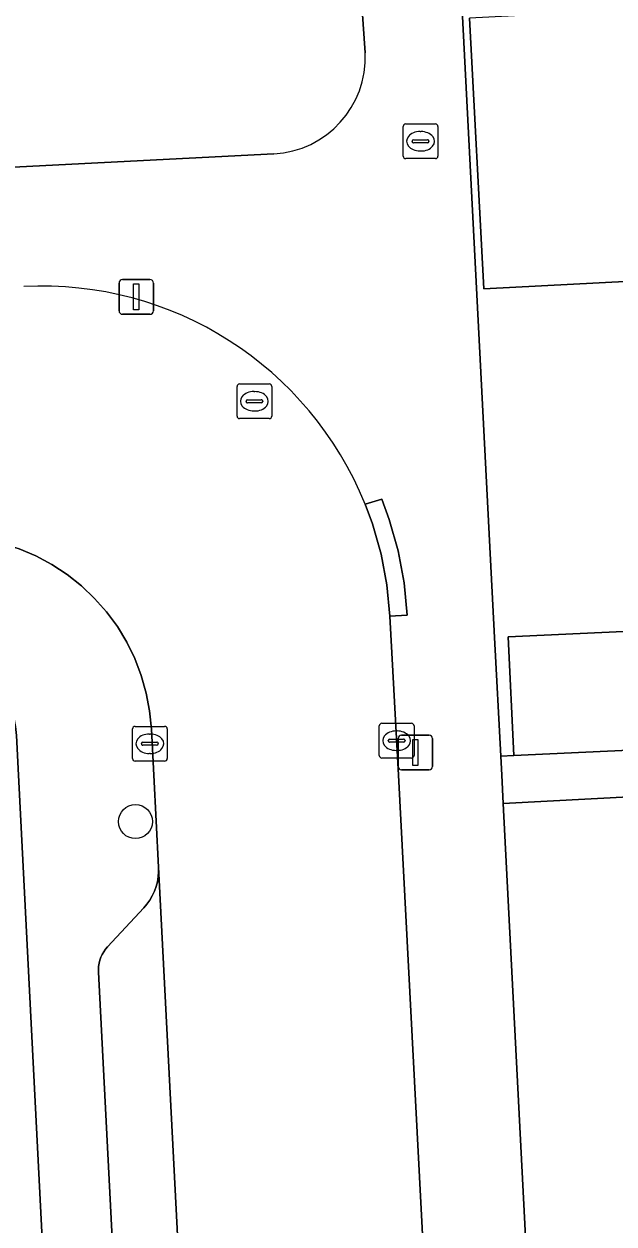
# Model space of a CAD drawing. Extents: x 161084 to 161928, y 385354 to 386522.
# Drawn here: x 161545.29 to 161562.29, y 385987.07 to 386021.64 of the extents above; entities that cross this region are included whole.
import ezdxf

# ---------------------------------------------------------------- set-up
doc = ezdxf.new("R2010")
doc.units = 0
for name, color, linetype in [('IMGEO_Boom', 7, 'Continuous'), ('IMGEO_Brandkraan', 7, 'Continuous'), ('IMGEO_Erf', 7, 'Continuous'), ('IMGEO_Groenvoorziening', 7, 'Continuous'), ('IMGEO_Kolk', 7, 'Continuous'), ('IMGEO_Lichtmast', 7, 'Continuous'), ('IMGEO_Muur', 7, 'Continuous'), ('IMGEO_Pand', 7, 'Continuous'), ('IMGEO_Parkeervlak_open', 7, 'Continuous'), ('IMGEO_Rijbaan_lokaal_open', 7, 'Continuous'), ('IMGEO_Rioolput', 7, 'Continuous'), ('IMGEO_Voetpad_open', 7, 'Continuous')]:
    doc.layers.add(name, color=color, linetype=linetype)

msp = doc.modelspace()

# ---------------------------------------------------------------- linework, layer by layer
at = {"layer": 'IMGEO_Boom'}
msp.add_circle((161548.502, 385998.663), 0.489, dxfattribs=at)
at = {"layer": 'IMGEO_Brandkraan'}
for p, q in [((161556.214, 386017.833), (161556.214, 386018.685)), ((161556.289, 386018.759), (161557.141, 386018.759)), ((161557.215, 386018.685), (161557.215, 386017.833)), ((161556.516, 386018.302), (161556.914, 386018.302)), ((161556.702, 386018.539), (161556.727, 386018.539)), ((161556.473, 386018.253), (161556.473, 386018.265)), ((161556.911, 386018.216), (161556.513, 386018.216)), ((161556.725, 386017.979), (161556.7, 386017.979)), ((161556.957, 386018.265), (161556.957, 386018.253)), ((161557.141, 386017.759), (161556.289, 386017.759))]:
    msp.add_line(p, q, dxfattribs=at)
for points in [[(161556.214, 386017.833), (161556.214, 386018.685)], [(161556.289, 386018.759), (161557.141, 386018.759)], [(161557.215, 386018.685), (161557.215, 386017.833)], [(161557.141, 386017.759), (161556.289, 386017.759)]]:
    msp.add_lwpolyline(points, dxfattribs=at)
for centre, radius, start, end in [((161556.291, 386018.683), 0.0765, 91.552, 178.448), ((161556.291, 386018.683), 0.0765, 91.552, 178.448), ((161557.139, 386018.683), 0.0765, 1.552, 88.448), ((161557.139, 386018.683), 0.0765, 1.552, 88.448), ((161556.513, 386018.262), 0.0403, 85.8775, 175.7526), ((161556.918, 386018.264), 0.0386, 1.7309, 96.639), ((161556.51, 386018.252), 0.0366, 178.938, 274.7102), ((161556.914, 386018.259), 0.043, 264.8664, 352.4533), ((161556.291, 386017.835), 0.0765, 181.552, 268.448), ((161556.291, 386017.835), 0.0765, 181.552, 268.448), ((161557.139, 386017.835), 0.0765, 271.552, 358.448), ((161557.139, 386017.835), 0.0765, 271.552, 358.448)]:
    msp.add_arc(centre, radius, start, end, dxfattribs=at)
for centre, major_axis, ratio, start_param, end_param in [((161556.701, 386018.259), (-0.387, 0.002), 0.722429, 4.712389, 7.853982), ((161556.726, 386018.259), (-0.39, 0.002), 0.717154, 1.570796, 4.712389)]:
    msp.add_ellipse(centre, major_axis=major_axis, ratio=ratio, start_param=start_param, end_param=end_param, dxfattribs=at)
at = {"layer": 'IMGEO_Erf'}
for points in [[(161605.225, 386024.284), (161605.636, 386016.484), (161605.382, 386016.471), (161605.577, 386012.77), (161599.701, 386012.461), (161599.506, 386016.162), (161593.497, 386015.846), (161593.672, 386012.522), (161587.663, 386012.206), (161587.488, 386015.53), (161581.479, 386015.213), (161581.648, 386011.994), (161575.639, 386011.678), (161575.697, 386010.576), (161569.688, 386010.26), (161569.632, 386011.332), (161563.689, 386011.019), (161563.518, 386014.269), (161558.54, 386014.007), (161558.129, 386021.806)], [(161557.831, 386023.726), (161558.849, 386003.962), (161559.025, 386000.545), (161559.402, 386000.564), (161559.239, 386003.982), (161564.01, 386004.209)], [(161546.211, 385978.936), (161545.13, 386000), (161545.071, 386001.147), (161545.047, 386001.401), (161545, 386001.652), (161544.932, 386001.897), (161544.841, 386002.136), (161544.73, 386002.365), (161544.599, 386002.584), (161544.448, 386002.789), (161544.28, 386002.981), (161544.095, 386003.157), (161543.896, 386003.316), (161543.683, 386003.456), (161543.458, 386003.577), (161543.224, 386003.677), (161542.981, 386003.755), (161542.732, 386003.812), (161542.48, 386003.846), (161542.225, 386003.858), (161542.055, 386003.853), (161500, 386001.647)], [(161564.169, 385999.45), (161559.095, 385999.185), (161564.74, 385889.63)]]:
    msp.add_lwpolyline(points, dxfattribs=at)
at = {"layer": 'IMGEO_Groenvoorziening'}
for points in [[(161555.116, 386020.805), (161554.924, 386023.576)], [(161469.279, 386013.763), (161477.873, 386014.079), (161482.799, 386014.271), (161500.133, 386015.215), (161552.483, 386017.898)]]:
    msp.add_lwpolyline(points, dxfattribs=at)
msp.add_arc((161552.344, 386020.67), 2.776, 272.8793, 2.7836, dxfattribs=at)
at = {"layer": 'IMGEO_Kolk'}
for p, q in [((161548.49, 386001.406), (161549.342, 386001.406)), ((161555.525, 386000.568), (161555.525, 386001.42)), ((161555.6, 386001.494), (161556.452, 386001.494)), ((161556.526, 386001.42), (161556.526, 386000.568)), ((161548.415, 386000.48), (161548.415, 386001.332)), ((161548.903, 386001.186), (161548.928, 386001.186)), ((161549.416, 386001.332), (161549.416, 386000.48)), ((161555.827, 386001.037), (161556.225, 386001.037)), ((161556.013, 386001.274), (161556.038, 386001.274)), ((161548.674, 386000.9), (161548.674, 386000.912)), ((161549.112, 386000.863), (161548.714, 386000.863)), ((161548.717, 386000.949), (161549.115, 386000.949)), ((161549.158, 386000.912), (161549.158, 386000.9)), ((161555.784, 386000.988), (161555.784, 386001)), ((161556.222, 386000.951), (161555.824, 386000.951)), ((161556.036, 386000.714), (161556.011, 386000.714)), ((161556.268, 386001), (161556.268, 386000.988)), ((161549.342, 386000.406), (161548.49, 386000.406)), ((161548.926, 386000.626), (161548.901, 386000.626)), ((161556.452, 386000.494), (161555.6, 386000.494))]:
    msp.add_line(p, q, dxfattribs=at)
for points in [[(161548.49, 386001.406), (161549.342, 386001.406)], [(161555.525, 386000.568), (161555.525, 386001.42)], [(161555.6, 386001.494), (161556.452, 386001.494)], [(161556.526, 386001.42), (161556.526, 386000.568)], [(161548.415, 386000.48), (161548.415, 386001.332)], [(161549.416, 386001.332), (161549.416, 386000.48)], [(161549.342, 386000.406), (161548.49, 386000.406)], [(161556.452, 386000.494), (161555.6, 386000.494)]]:
    msp.add_lwpolyline(points, dxfattribs=at)
for centre, radius, start, end in [((161548.492, 386001.33), 0.0765, 91.552, 178.448), ((161548.492, 386001.33), 0.0765, 91.552, 178.448), ((161549.34, 386001.33), 0.0765, 1.552, 88.448), ((161549.34, 386001.33), 0.0765, 1.552, 88.448), ((161555.602, 386001.418), 0.0765, 91.552, 178.448), ((161555.602, 386001.418), 0.0765, 91.552, 178.448), ((161556.45, 386001.418), 0.0765, 1.552, 88.448), ((161556.45, 386001.418), 0.0765, 1.552, 88.448), ((161555.824, 386000.997), 0.0403, 85.8775, 175.7526), ((161556.229, 386000.999), 0.0386, 1.7309, 96.639), ((161548.714, 386000.909), 0.0403, 85.8775, 175.7526), ((161548.711, 386000.899), 0.0366, 178.938, 274.7102), ((161549.115, 386000.906), 0.043, 264.8664, 352.4533), ((161549.119, 386000.911), 0.0386, 1.7309, 96.639), ((161555.821, 386000.987), 0.0366, 178.938, 274.7102), ((161556.225, 386000.994), 0.043, 264.8664, 352.4533), ((161548.492, 386000.482), 0.0765, 181.552, 268.448), ((161548.492, 386000.482), 0.0765, 181.552, 268.448), ((161549.34, 386000.482), 0.0765, 271.552, 358.448), ((161549.34, 386000.482), 0.0765, 271.552, 358.448), ((161555.602, 386000.57), 0.0765, 181.552, 268.448), ((161555.602, 386000.57), 0.0765, 181.552, 268.448), ((161556.45, 386000.57), 0.0765, 271.552, 358.448), ((161556.45, 386000.57), 0.0765, 271.552, 358.448)]:
    msp.add_arc(centre, radius, start, end, dxfattribs=at)
for centre, major_axis, ratio, start_param, end_param in [((161548.902, 386000.906), (-0.387, 0.002), 0.722429, 4.712389, 7.853982), ((161548.927, 386000.906), (-0.39, 0.002), 0.717154, 1.570796, 4.712389), ((161556.012, 386000.994), (-0.387, 0.002), 0.722429, 4.712389, 7.853982), ((161556.037, 386000.994), (-0.39, 0.002), 0.717154, 1.570796, 4.712389)]:
    msp.add_ellipse(centre, major_axis=major_axis, ratio=ratio, start_param=start_param, end_param=end_param, dxfattribs=at)
at = {"layer": 'IMGEO_Lichtmast'}
for p, q in [((161548.028, 386013.375), (161548.028, 386014.175)), ((161548.028, 386014.175), (161548.028, 386013.375)), ((161548.128, 386014.275), (161548.918, 386014.275)), ((161548.918, 386014.275), (161548.128, 386014.275)), ((161549.018, 386014.175), (161549.018, 386013.375)), ((161549.018, 386013.375), (161549.018, 386014.175)), ((161548.918, 386013.275), (161548.128, 386013.275)), ((161548.128, 386013.275), (161548.918, 386013.275)), ((161556.069, 386000.253), (161556.069, 386001.053)), ((161556.069, 386001.053), (161556.069, 386000.253)), ((161556.169, 386001.153), (161556.959, 386001.153)), ((161556.959, 386001.153), (161556.169, 386001.153)), ((161557.059, 386001.053), (161557.059, 386000.253)), ((161557.059, 386000.253), (161557.059, 386001.053)), ((161556.959, 386000.153), (161556.169, 386000.153)), ((161556.169, 386000.153), (161556.959, 386000.153))]:
    msp.add_line(p, q, dxfattribs=at)
for points in [[(161548.448, 386014.15), (161548.598, 386014.15), (161548.598, 386013.4), (161548.448, 386013.4), (161548.448, 386014.15)], [(161556.489, 386001.028), (161556.639, 386001.028), (161556.639, 386000.278), (161556.489, 386000.278), (161556.489, 386001.028)]]:
    msp.add_lwpolyline(points, dxfattribs=at)
for centre, start, end in [((161548.128, 386014.175), 90, 180), ((161548.128, 386014.175), 90, 180), ((161548.918, 386014.175), 0, 90), ((161548.918, 386014.175), 360, 90), ((161548.128, 386013.375), 180, 270), ((161548.128, 386013.375), 180, 270), ((161548.918, 386013.375), 270, 0), ((161548.918, 386013.375), 270, 0), ((161556.169, 386001.053), 90, 180), ((161556.169, 386001.053), 90, 180), ((161556.959, 386001.053), 0, 90), ((161556.959, 386001.053), 360, 90), ((161556.169, 386000.253), 180, 270), ((161556.169, 386000.253), 180, 270), ((161556.959, 386000.253), 270, 0), ((161556.959, 386000.253), 270, 0)]:
    msp.add_arc(centre, 0.1, start, end, dxfattribs=at)
at = {"layer": 'IMGEO_Muur'}
msp.add_lwpolyline([(161558.849, 386003.962), (161557.831, 386023.726)], dxfattribs=at)
at = {"layer": 'IMGEO_Pand'}
for points in [[(161558.129, 386021.806), (161558.54, 386014.007), (161563.518, 386014.269), (161563.689, 386011.019), (161569.632, 386011.332), (161569.461, 386014.581), (161569.051, 386022.381)], [(161559.402, 386000.564), (161564.173, 386000.791), (161564.01, 386004.209), (161559.239, 386003.982)]]:
    msp.add_lwpolyline(points, close=True, dxfattribs=at)
at = {"layer": 'IMGEO_Parkeervlak_open'}
msp.add_lwpolyline([(161549.166, 385997.349), (161549.167, 385997.214), (161549.156, 385997.071), (161549.132, 385996.93), (161549.096, 385996.791), (161549.048, 385996.656), (161548.987, 385996.526), (161548.915, 385996.402), (161548.833, 385996.284), (161548.74, 385996.175), (161547.699, 385995.057), (161547.641, 385994.988), (161547.589, 385994.915), (161547.544, 385994.837), (161547.507, 385994.755), (161547.476, 385994.67), (161547.454, 385994.583), (161547.439, 385994.494), (161547.432, 385994.405), (161547.433, 385994.324), (161548.303, 385977.516), (161548.495, 385973.817), (161549.216, 385959.895), (161551.091, 385959.984)], close=True, dxfattribs=at)
at = {"layer": 'IMGEO_Rijbaan_lokaal_open'}
for points in [[(161556.077, 386000), (161555.834, 386004.579), (161555.745, 386005.479), (161555.575, 386006.368), (161555.327, 386007.238), (161555.116, 386007.811)], [(161513.535, 386005.395), (161542.816, 386006.878), (161543.094, 386006.885), (161543.618, 386006.863), (161544.137, 386006.794), (161544.649, 386006.678), (161545.148, 386006.518), (161545.63, 386006.314), (161546.093, 386006.067), (161546.531, 386005.78), (161546.942, 386005.455), (161547.323, 386005.094), (161547.67, 386004.701), (161547.98, 386004.279), (161548.251, 386003.83), (161548.481, 386003.36), (161548.669, 386002.87), (161548.811, 386002.366), (161548.908, 386001.851), (161548.959, 386001.329), (161549.028, 386000), (161549.166, 385997.349), (161551.091, 385959.984)], [(161558.156, 385960.317), (161556.077, 386000)]]:
    msp.add_lwpolyline(points, dxfattribs=at)
msp.add_arc((161545.803, 386004.043), 10.046, 22.0277, 92.9296, dxfattribs=at)
at = {"layer": 'IMGEO_Rioolput'}
for p, q in [((161551.427, 386010.344), (161551.427, 386011.196)), ((161551.502, 386011.27), (161552.354, 386011.27)), ((161551.915, 386011.05), (161551.94, 386011.05)), ((161552.428, 386011.196), (161552.428, 386010.344)), ((161551.686, 386010.764), (161551.686, 386010.776)), ((161552.124, 386010.727), (161551.726, 386010.727)), ((161551.729, 386010.813), (161552.127, 386010.813)), ((161552.17, 386010.776), (161552.17, 386010.764)), ((161551.938, 386010.49), (161551.913, 386010.49)), ((161552.354, 386010.27), (161551.502, 386010.27))]:
    msp.add_line(p, q, dxfattribs=at)
for points in [[(161551.427, 386010.344), (161551.427, 386011.196)], [(161551.502, 386011.27), (161552.354, 386011.27)], [(161552.428, 386011.196), (161552.428, 386010.344)], [(161552.354, 386010.27), (161551.502, 386010.27)]]:
    msp.add_lwpolyline(points, dxfattribs=at)
for centre, radius, start, end in [((161551.504, 386011.194), 0.0765, 91.552, 178.448), ((161551.504, 386011.194), 0.0765, 91.552, 178.448), ((161552.352, 386011.194), 0.0765, 1.552, 88.448), ((161552.352, 386011.194), 0.0765, 1.552, 88.448), ((161551.726, 386010.773), 0.0403, 85.8775, 175.7526), ((161551.723, 386010.763), 0.0366, 178.938, 274.7102), ((161552.127, 386010.77), 0.043, 264.8664, 352.4533), ((161552.131, 386010.775), 0.0386, 1.7309, 96.639), ((161551.504, 386010.346), 0.0765, 181.552, 268.448), ((161551.504, 386010.346), 0.0765, 181.552, 268.448), ((161552.352, 386010.346), 0.0765, 271.552, 358.448), ((161552.352, 386010.346), 0.0765, 271.552, 358.448)]:
    msp.add_arc(centre, radius, start, end, dxfattribs=at)
for centre, major_axis, ratio, start_param, end_param in [((161551.914, 386010.77), (-0.387, 0.002), 0.722429, 4.712389, 7.853982), ((161551.939, 386010.77), (-0.39, 0.002), 0.717154, 1.570796, 4.712389)]:
    msp.add_ellipse(centre, major_axis=major_axis, ratio=ratio, start_param=start_param, end_param=end_param, dxfattribs=at)
at = {"layer": 'IMGEO_Voetpad_open'}
for points in [[(161554.924, 386023.576), (161555.116, 386020.805)], [(161555.116, 386007.811), (161555.598, 386007.952), (161555.813, 386007.364), (161556.068, 386006.461), (161556.242, 386005.539), (161556.333, 386004.605), (161555.834, 386004.579), (161556.077, 386000), (161558.156, 385960.317), (161558.291, 385957.571), (161558.657, 385950.201), (161559.039, 385942.847), (161560.076, 385922.832), (161560.222, 385919.996), (161561.804, 385889.479), (161564.74, 385889.63), (161559.095, 385999.185), (161559.053, 386000), (161559.025, 386000.545), (161558.849, 386003.962), (161557.831, 386023.726)], [(161552.483, 386017.898), (161500.133, 386015.215), (161482.799, 386014.271), (161477.873, 386014.079), (161469.279, 386013.763), (161469.779, 386007.341)], [(161547.67, 386004.701), (161547.323, 386005.094), (161546.942, 386005.455), (161546.531, 386005.78), (161546.093, 386006.067), (161545.63, 386006.314), (161545.148, 386006.518), (161544.649, 386006.678), (161544.137, 386006.794), (161543.618, 386006.863), (161543.094, 386006.885), (161542.816, 386006.878), (161513.535, 386005.395)], [(161548.303, 385977.516), (161547.433, 385994.324), (161547.432, 385994.405), (161547.439, 385994.494), (161547.454, 385994.583), (161547.476, 385994.67), (161547.507, 385994.755), (161547.544, 385994.837), (161547.589, 385994.915), (161547.641, 385994.988), (161547.699, 385995.057), (161548.74, 385996.175), (161548.833, 385996.284), (161548.915, 385996.402), (161548.987, 385996.526), (161549.048, 385996.656), (161549.096, 385996.791), (161549.132, 385996.93), (161549.156, 385997.071), (161549.167, 385997.214), (161549.166, 385997.349), (161549.028, 386000), (161548.959, 386001.329), (161548.908, 386001.851), (161548.811, 386002.366), (161548.669, 386002.87), (161548.481, 386003.36), (161548.251, 386003.83), (161547.98, 386004.279), (161547.67, 386004.701)], [(161500, 386001.647), (161542.055, 386003.853), (161542.225, 386003.858), (161542.48, 386003.846), (161542.732, 386003.812), (161542.981, 386003.755), (161543.224, 386003.677), (161543.458, 386003.577), (161543.683, 386003.456), (161543.896, 386003.316), (161544.095, 386003.157), (161544.28, 386002.981), (161544.448, 386002.789), (161544.599, 386002.584), (161544.73, 386002.365), (161544.841, 386002.136), (161544.932, 386001.897), (161545, 386001.652), (161545.047, 386001.401), (161545.071, 386001.147), (161545.13, 386000), (161546.211, 385978.936)], [(161564.173, 386000.791), (161559.402, 386000.564), (161559.025, 386000.545), (161559.053, 386000), (161559.095, 385999.185), (161564.169, 385999.45)]]:
    msp.add_lwpolyline(points, dxfattribs=at)
msp.add_lwpolyline([(161555.834, 386004.579), (161556.333, 386004.605), (161556.242, 386005.539), (161556.068, 386006.461), (161555.813, 386007.364), (161555.598, 386007.952), (161555.116, 386007.811), (161555.327, 386007.238), (161555.575, 386006.368), (161555.745, 386005.479)], close=True, dxfattribs=at)
for centre, radius, start, end in [((161552.344, 386020.67), 2.776, 272.8793, 2.7836), ((161545.803, 386004.043), 10.046, 22.0277, 92.9296)]:
    msp.add_arc(centre, radius, start, end, dxfattribs=at)

doc.saveas('drawing.dxf')
